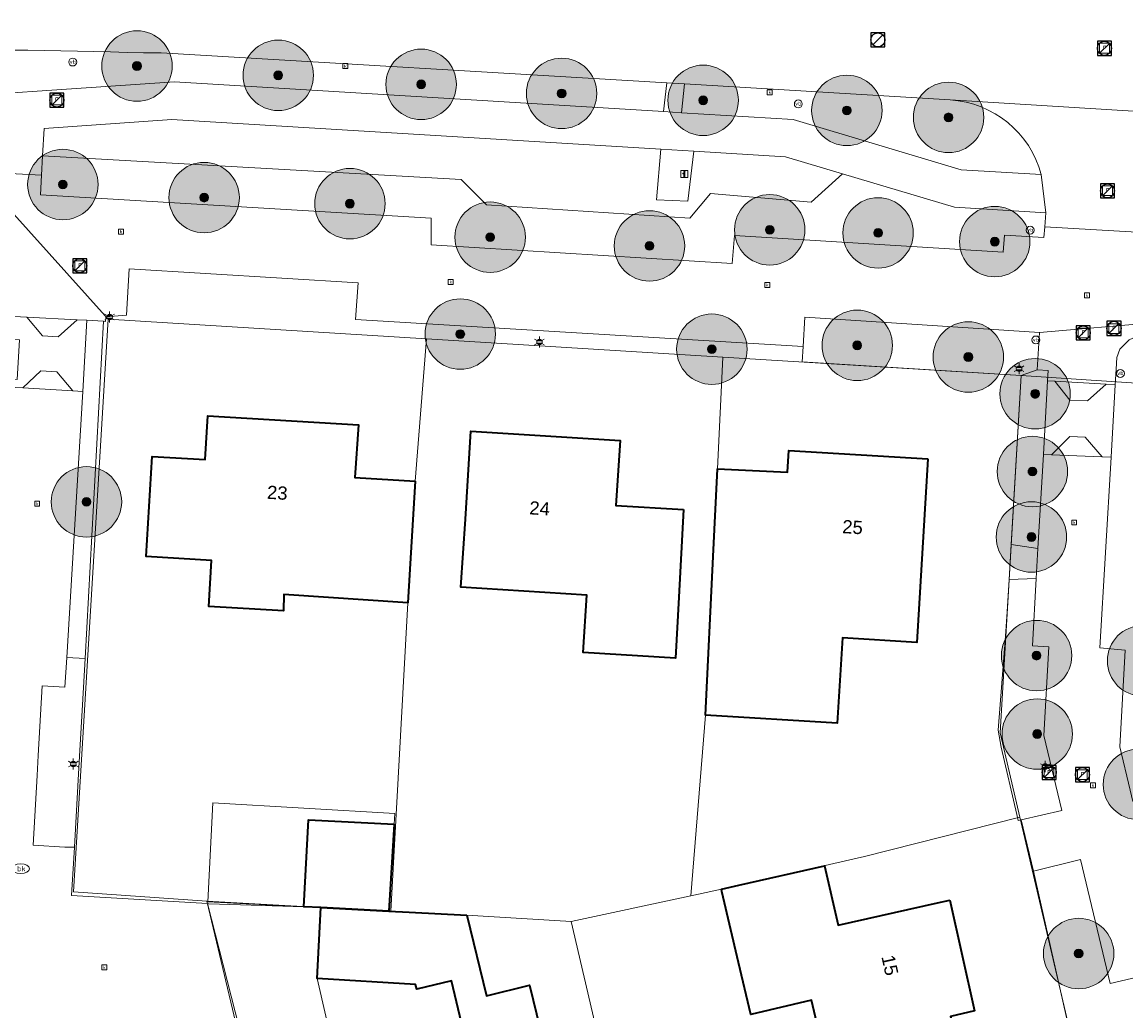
# Model space of a CAD drawing. Header units: metres. Extents: x 163628 to 167676, y 402708 to 405373.
# Tile 269 of 656: x 166126 to 166189, y 404059 to 404115. Entities that reach past the tile are written whole.
import ezdxf
from ezdxf.enums import TextEntityAlignment as Align

# ---------------------------------------------------------------- set-up
doc = ezdxf.new("R2010")
doc.units = ezdxf.units.M
doc.layers.get('0').update_dxf_attribs({"lineweight": 25})
for name, color, linetype, lineweight in [('X-CA190022.004-UO-BGT_Ondergrond$0$GE_013_Erfgrens_Grens_GEM', 253, 'Continuous', 9), ('X-CA190022.004-UO-BGT_Ondergrond$0$GE_201_SHDHek_Lijn_GEM', 253, 'X-CA190022.004-UO-BGT_Ondergrond$0$Hekwerk', 9), ('X-CA190022.004-UO-BGT_Ondergrond$0$GE_203_VGOHaag_Lijn_GEM', 253, 'X-CA190022.004-UO-BGT_Ondergrond$0$Heg', 9), ('X-CA190022.004-UO-BGT_Ondergrond$0$GE_314_WGDRijbaanLokaleweg_Vlak_GEM', 253, 'Continuous', 9), ('X-CA190022.004-UO-BGT_Ondergrond$0$GE_316_WGDFietspad_Vlak_GEM', 253, 'Continuous', 9), ('X-CA190022.004-UO-BGT_Ondergrond$0$GE_317_WGDVoetpad_Vlak_GEM', 253, 'Continuous', 9), ('X-CA190022.004-UO-BGT_Ondergrond$0$GE_320_WGDParkeervlak_Vlak_GEM', 253, 'Continuous', 9), ('X-CA190022.004-UO-BGT_Ondergrond$0$GE_323_WGDWoonerf_Vlak_GEM', 253, 'Continuous', 9), ('X-CA190022.004-UO-BGT_Ondergrond$0$GE_364_OWGBerm_halfverhard_Vlak_GEM', 253, 'Continuous', 9), ('X-CA190022.004-UO-BGT_Ondergrond$0$GE_366_OWGBerm_groenvoorziening_Vlak_GEM', 253, 'Continuous', 9), ('X-CA190022.004-UO-BGT_Ondergrond$0$GE_367_OWGBerm_groenvoorziening_grasenk_GEM', 253, 'Continuous', 9), ('X-CA190022.004-UO-BGT_Ondergrond$0$GE_401_OTDErf_Vlak_GEM', 253, 'Continuous', 9), ('X-CA190022.004-UO-BGT_Ondergrond$0$GE_413_OTDOpenverharding_tegels_Vlak_GEM', 253, 'Continuous', 9), ('X-CA190022.004-UO-BGT_Ondergrond$0$GE_4502_GBKN_Huisnummer_Lijn_GEM', 7, 'Continuous', 9), ('X-CA190022.004-UO-BGT_Ondergrond$0$GE_601_PNDgrondvlakpand_Vlak_MV_GEM', 34, 'Continuous', 35), ('X-CA190022.004-UO-BGT_Ondergrond$0$GE_632_GBILuifel_Inrichtend_Vlak_GEM', 253, 'Continuous', 9), ('X-CA190022.004-UO-BGT_Ondergrond$0$GE_811_BRDInformatiebord_Punt_GEM', 253, 'Continuous', 9), ('X-CA190022.004-UO-BGT_Ondergrond$0$GE_814_BRDVerkeersbord_Punt_GEM', 253, 'Continuous', 9), ('X-CA190022.004-UO-BGT_Ondergrond$0$GE_861_PALLichtmast_Punt_GEM', 253, 'Continuous', 9), ('X-CA190022.004-UO-BGT_Ondergrond$0$GE_882_PutBrandkraan_Punt_GEM', 253, 'Continuous', 9), ('X-CA190022.004-UO-BGT_Ondergrond$0$GE_885_PutInspectieofRioolput_Punt_GEM', 253, 'Continuous', 9), ('X-CA190022.004-UO-BGT_Ondergrond$0$GE_886_PutKolk_Punt_GEM', 253, 'Continuous', 9), ('X-CA190022.004-UO-BGT_Ondergrond$0$N-WE-IE-MEUBILAIR_WEGMEUBILAIR_VERKEERSBORD-S', 253, 'Continuous', 9), ('X-CA190022.004-UO-BGT_Ondergrond$0$N-WE-RI-PUT_INSPECTIE-S', 253, 'Continuous', 9), ('X-CA190022.004-UO-DWM_Beplanting$0$B-WE-GR-BOOM-S AFKOMSTIG UIT BGT', 252, 'Continuous', 0), ('X-CA190022.004-UO-KAD_Percelen$0$B-WE-KG-GRENS_PERCEEL-GV', 150, 'Continuous', 9), ('X-CA190022.004-UO-WHM_Riolering gemeente_NLCS$0$B-WE-RI-PUT-S', 214, 'Continuous', 15)]:
    doc.layers.add(name, color=color, linetype=linetype, lineweight=lineweight)
doc.layers.add('X-CA190022.004-UO-DWM_Beplanting$0$B-WE-GR-BOOM-S AFKOMSTIG UIT BOMENBESTAND GEMEENTE', color=252, linetype='Continuous')
doc.layers.add('X-CA190022.004-UO-DWM_Beplanting$0$N-GV-GR-GRAS-A-200', color=7, linetype='Continuous')
doc.styles.add('X-CA190022.004-UO-BGT_Ondergrond$0$BGT_NAR', font='arial.ttf', dxfattribs={"height": 1})
doc.styles.add('X-CA190022.004-UO-BGT_Ondergrond$0$NLCS-ISO', font='NLCS-ISO.ttf')
doc.linetypes.add('X-CA190022.004-UO-BGT_Ondergrond$0$Heg', pattern='A,5,-1.5,[2,dgnlstyle-meierijstad.shx,S=0.007937,R=45,X=0,Y=0],-1.5', length=8)
doc.linetypes.add('X-CA190022.004-UO-BGT_Ondergrond$0$Hekwerk', pattern='A,5,-1.5,[2,dgnlstyle-Veghel.shx,S=0.007937,R=0,X=0,Y=0],-1.5', length=8)

# ---------------------------------------------------------------- blocks, each defined once
blk = doc.blocks.new('X-CA190022.004-UO-BGT_Ondergrond$0$SRI-KOLK-SO')
at = {"color": 0, "linetype": 'ByBlock', "lineweight": 18}
blk.add_lwpolyline([(-1.125, -1.125), (1.125, -1.125), (1.125, 1.125), (-1.125, 1.125)], close=True, dxfattribs=at)
at = {"color": 0, "linetype": 'ByBlock', "lineweight": 18, "style": 'X-CA190022.004-UO-BGT_Ondergrond$0$NLCS-ISO'}
blk.add_text('k', height=1.5, dxfattribs=at).set_placement((0, 0), align=Align.MIDDLE_CENTER)
blk = doc.blocks.new('X-CA190022.004-UO-BGT_Ondergrond$0$IMGEOKolk')
at = {"xscale": 5, "yscale": 5, "zscale": 5}
blk.add_blockref('X-CA190022.004-UO-BGT_Ondergrond$0$SRI-KOLK-SO', (0, 0), dxfattribs=at)
blk = doc.blocks.new('X-CA190022.004-UO-BGT_Ondergrond$0$N-SIE-WEG_LICHTMAST-SO')
h = blk.add_hatch(color=256)
h.paths.add_polyline_path([(1.16, 0.5, 0.658505), (-1.16, 0.5)])
h.paths.add_polyline_path([(-1.16, -0.5, 0.658505), (1.16, -0.5)])
at = {"flags": 128}
for points in [[(-2.19, 1.27), (-1.1, 0.63)], [(-1.16, 0.5), (1.16, 0.5)], [(0, 1.27), (0, 2.53)], [(1.1, 0.63), (2.19, 1.27)], [(-2.19, -1.27), (-1.1, -0.63)], [(-1.16, -0.5), (1.16, -0.5)], [(0, -1.27), (0, -2.53)], [(2.19, -1.27), (1.1, -0.63)]]:
    blk.add_lwpolyline(points, dxfattribs=at)
at = {"ltscale": 0.5}
blk.add_circle((0, 0), 1.27, dxfattribs=at)
at = {"style": 'X-CA190022.004-UO-BGT_Ondergrond$0$NLCS-ISO'}
blk.add_attdef('TYPE', text='', height=1.8, dxfattribs=at).set_placement((0, 2.53), align=Align.BOTTOM_CENTER)
blk = doc.blocks.new('X-CA190022.004-UO-BGT_Ondergrond$0$IMGEOLichtmastpaal')
at = {"xscale": 5, "yscale": 5, "zscale": 5}
blk.add_blockref('X-CA190022.004-UO-BGT_Ondergrond$0$N-SIE-WEG_LICHTMAST-SO', (0, 6.4), dxfattribs=at)
blk = doc.blocks.new('X-CA190022.004-UO-BGT_Ondergrond$0$SRI-PUT_INSPECTIEPUT_RIOOLPUT-SO')
at = {"color": 0, "linetype": 'ByBlock', "lineweight": 18}
blk.add_lwpolyline([(-1.12, -1.12), (1.12, -1.12), (1.12, 1.12), (-1.12, 1.12)], close=True, dxfattribs=at)
at = {"color": 0, "linetype": 'ByBlock', "lineweight": 18, "style": 'X-CA190022.004-UO-BGT_Ondergrond$0$NLCS-ISO'}
blk.add_text('r', height=1.5, dxfattribs=at).set_placement((0, 0.28), align=Align.MIDDLE_CENTER)
blk = doc.blocks.new('X-CA190022.004-UO-BGT_Ondergrond$0$IMGEOInspectierioolput')
at = {"layer": 'X-CA190022.004-UO-BGT_Ondergrond$0$N-WE-RI-PUT_INSPECTIE-S', "xscale": 10, "yscale": 10, "zscale": 10}
blk.add_blockref('X-CA190022.004-UO-BGT_Ondergrond$0$SRI-PUT_INSPECTIEPUT_RIOOLPUT-SO', (0, 0), dxfattribs=at)
blk = doc.blocks.new('X-CA190022.004-UO-BGT_Ondergrond$0$SKL-WATER_BRANDKRAAN_BRANDPUT-SO')
at = {"color": 0, "linetype": 'ByBlock', "lineweight": 18}
blk.add_ellipse((0, 0), major_axis=(2.5, 0), ratio=0.54, dxfattribs=at)
at = {"color": 0, "linetype": 'ByBlock', "lineweight": 18, "style": 'X-CA190022.004-UO-BGT_Ondergrond$0$NLCS-ISO'}
blk.add_text('bk', height=1.5, dxfattribs=at).set_placement((0.16, 0), align=Align.MIDDLE_CENTER)
blk = doc.blocks.new('X-CA190022.004-UO-BGT_Ondergrond$0$IMGEOBrandkraanput')
at = {"xscale": 5, "yscale": 5, "zscale": 5}
blk.add_blockref('X-CA190022.004-UO-BGT_Ondergrond$0$SKL-WATER_BRANDKRAAN_BRANDPUT-SO', (0, 0), dxfattribs=at)
blk = doc.blocks.new('X-CA190022.004-UO-BGT_Ondergrond$0$SIE-WEG_PAAL_VERKEERSBORD-SO')
at = {"linetype": 'ByBlock', "lineweight": 18}
blk.add_circle((0, 0), 1.5, dxfattribs=at)
at = {"linetype": 'ByBlock', "lineweight": 18, "style": 'X-CA190022.004-UO-BGT_Ondergrond$0$NLCS-ISO'}
blk.add_text('vb', height=1.5, dxfattribs=at).set_placement((0, 0.13), align=Align.MIDDLE_CENTER)
blk = doc.blocks.new('X-CA190022.004-UO-BGT_Ondergrond$0$IMGEOVerkeersbord')
at = {"xscale": 5, "yscale": 5, "zscale": 5}
blk.add_blockref('X-CA190022.004-UO-BGT_Ondergrond$0$SIE-WEG_PAAL_VERKEERSBORD-SO', (0, 0), dxfattribs=at)
blk = doc.blocks.new('X-CA190022.004-UO-BGT_Ondergrond$0$SIE-WEG_VERKEERSBORD_INFORMATIE-SO')
at = {"linetype": 'ByBlock', "lineweight": 18}
h = blk.add_hatch(color=0, dxfattribs=at)
h.dxf.hatch_style = 1
h.paths.add_polyline_path([(0.32, 0.49), (-0.82, 0.49), (-0.82, 0.19), (-0.32, 0.19), (-0.32, -1.62), (0.32, -1.62)])
h = blk.add_hatch(color=0, dxfattribs=at)
h.dxf.hatch_style = 1
edge = h.paths.add_edge_path()
edge.add_arc((0, 1.25), 0.373, 0, 360)
at = {"color": 0, "linetype": 'ByBlock', "lineweight": 18}
for points in [[(-2, -2), (2, -2), (2, 2), (-2, 2)], [(0.32, 0.49), (-0.82, 0.49), (-0.82, 0.19), (-0.32, 0.19), (-0.32, -1.62), (0.32, -1.62)]]:
    blk.add_lwpolyline(points, close=True, dxfattribs=at)
blk.add_circle((0, 1.25), 0.373, dxfattribs=at)
blk = doc.blocks.new('X-CA190022.004-UO-BGT_Ondergrond$0$IMGEOInformatiebord')
at = {"layer": 'X-CA190022.004-UO-BGT_Ondergrond$0$N-WE-IE-MEUBILAIR_WEGMEUBILAIR_VERKEERSBORD-S', "xscale": 5, "yscale": 5, "zscale": 5}
blk.add_blockref('X-CA190022.004-UO-BGT_Ondergrond$0$SIE-WEG_VERKEERSBORD_INFORMATIE-SO', (0, 0), dxfattribs=at)
blk = doc.blocks.new('X-CA190022.004-UO-WHM_Riolering gemeente_NLCS$0$B-SRI-PUT_BETON-SO')
blk.add_line((-1.41, -1.41), (1.41, 1.41))
at = {"lineweight": -3, "flags": 128}
blk.add_lwpolyline([(2, -2), (2, 2), (-2, 2), (-2, -2)], close=True, dxfattribs=at)
at = {"lineweight": -3}
blk.add_circle((0, 0), 2, dxfattribs=at)
blk = doc.blocks.new('X-CA190022.004-UO-DWM_Beplanting$0$SGR-BOOM_01-SO')
at = {"linetype": 'ByBlock', "lineweight": 18}
h = blk.add_hatch(color=0, dxfattribs=at)
h.dxf.hatch_style = 1
edge = h.paths.add_edge_path()
edge.add_arc((0, 0), 0.25, 0, 360)
at = {"color": 0, "linetype": 'ByBlock', "lineweight": 18}
for radius in [2, 0.25]:
    blk.add_circle((0, 0), radius, dxfattribs=at)
blk = doc.blocks.new('X-CA190022.004-UO-DWM_Beplanting$0$IMGEOBoom')
at = {"transparency": 33554457}
h = blk.add_hatch(color=256, dxfattribs=at)
h.dxf.hatch_style = 1
edge = h.paths.add_edge_path()
edge.add_arc((0, 0), 100, 0, 360)
edge = h.paths.add_edge_path(flags=17)
edge.add_arc((0, 0), 12.5, 0, 360)
h = blk.add_hatch()
h.set_pattern_fill('ANGLE', color=256)
h.set_pattern_definition([(0, (0, 0), (0, 6.985), [5.08, -1.905]), (90, (0, 0), (-6.985, 4e-16), [5.08, -1.905])])
edge = h.paths.add_edge_path(flags=17)
edge.add_arc((0, 0), 12.5, 0, 360)
at = {"layer": 'X-CA190022.004-UO-DWM_Beplanting$0$N-GV-GR-GRAS-A-200'}
h = blk.add_hatch(color=256, dxfattribs=at)
h.dxf.hatch_style = 1
edge = h.paths.add_edge_path(flags=17)
edge.add_arc((0, 0), 12.5, 0, 360)
at = {"xscale": 50, "yscale": 50, "zscale": 50}
blk.add_blockref('X-CA190022.004-UO-DWM_Beplanting$0$SGR-BOOM_01-SO', (0, 0), dxfattribs=at)

msp = doc.modelspace()

# ---------------------------------------------------------------- linework, layer by layer
at = {"layer": 'X-CA190022.004-UO-BGT_Ondergrond$0$GE_013_Erfgrens_Grens_GEM'}
for p, q in [((166132, 404101.04), (166131.85, 404098.41)), ((166145.01, 404100.25), (166132, 404101.04)), ((166144.86, 404098.16), (166145.01, 404100.25)), ((166130.69, 404098.32), (166130.67, 404098.06)), ((166131.85, 404098.41), (166130.69, 404098.32)), ((166170.28, 404096.64), (166144.86, 404098.16)), ((166130.541, 404098.067), (166129.51, 404078.92)), ((166130.67, 404098.06), (166130.541, 404098.067)), ((166170.227, 404095.759), (166170.28, 404096.64)), ((166182.671, 404094.992), (166170.227, 404095.759)), ((166182.101, 404085.39), (166182.671, 404094.992)), ((166136.32, 404090.21), (166136.47, 404092.7)), ((166136.47, 404092.7), (166145.04, 404092.18)), ((166145.04, 404092.18), (166144.82, 404089.19)), ((166151.1, 404086.83), (166151.42, 404091.82)), ((166151.42, 404091.82), (166159.9, 404091.29)), ((166159.9, 404091.29), (166159.64, 404087.6)), ((166169.4, 404089.5), (166169.47, 404090.73)), ((166169.47, 404090.73), (166177.37, 404090.25)), ((166132.97, 404084.7), (166133.31, 404090.38)), ((166133.31, 404090.38), (166136.32, 404090.21)), ((166177.37, 404090.25), (166176.74, 404079.83)), ((166165.17, 404084.7), (166165.41, 404089.69)), ((166165.41, 404089.69), (166169.4, 404089.5)), ((166144.82, 404089.19), (166148.25, 404088.98)), ((166148.25, 404088.98), (166147.95, 404083.99)), ((166159.64, 404087.6), (166163.49, 404087.38)), ((166163.49, 404087.38), (166163.22, 404082.39)), ((166150.852, 404082.957), (166151.1, 404086.83)), ((166181.983, 404083.408), (166182.101, 404085.39)), ((166136.682, 404084.477), (166132.97, 404084.7)), ((166136.536, 404081.875), (166136.682, 404084.477)), ((166147.95, 404083.99), (166147.835, 404082.084)), ((166181.868, 404081.558), (166181.983, 404083.408)), ((166140.783, 404082.546), (166140.776, 404081.626)), ((166147.835, 404082.084), (166140.783, 404082.546)), ((166157.99, 404082.512), (166150.852, 404082.957)), ((166157.787, 404079.254), (166157.99, 404082.512)), ((166140.776, 404081.626), (166136.536, 404081.875)), ((166163.22, 404082.39), (166163.033, 404078.926)), ((166181.782, 404080.178), (166181.868, 404081.558)), ((166176.74, 404079.83), (166172.51, 404080.08)), ((166129.51, 404078.92), (166129.416, 404077.27)), ((166163.033, 404078.926), (166157.787, 404079.254))]:
    msp.add_line(p, q, dxfattribs=at)
at = {"layer": 'X-CA190022.004-UO-BGT_Ondergrond$0$GE_201_SHDHek_Lijn_GEM'}
for p, q in [((166181.782, 404080.178), (166181.868, 404081.558)), ((166181.782, 404080.178), (166181.354, 404074.837)), ((166181.354, 404074.837), (166181.526, 404073.871)), ((166181.526, 404073.871), (166182.414, 404070.054))]:
    msp.add_line(p, q, dxfattribs=at)
at = {"layer": 'X-CA190022.004-UO-BGT_Ondergrond$0$GE_203_VGOHaag_Lijn_GEM'}
for p, q in [((166130.541, 404098.067), (166129.51, 404078.92)), ((166129.51, 404078.92), (166129.416, 404077.27)), ((166129.416, 404077.27), (166129.155, 404072.699)), ((166129.155, 404072.699), (166128.897, 404068.198)), ((166128.897, 404068.198), (166128.74, 404065.45)), ((166128.74, 404065.45), (166136.462, 404064.994)), ((166136.462, 404064.994), (166136.53, 404064.99)), ((166141.929, 404064.82), (166136.53, 404064.99))]:
    msp.add_line(p, q, dxfattribs=at)
at = {"layer": 'X-CA190022.004-UO-BGT_Ondergrond$0$GE_314_WGDRijbaanLokaleweg_Vlak_GEM', "flags": 128}
for points in [[(166202.501, 404115.553), (166224.222, 404114.249), (166232.719, 404113.739), (166252.35, 404112.56), (166253.686, 404112.48), (166268.563, 404111.587), (166268.301, 404105.24), (166196.08, 404109.57), (166178.641, 404110.64), (166163.548, 404111.542), (166162.542, 404111.603), (166133.82, 404113.32), (166132.824, 404113.303)], [(166178.641, 404110.64), (166196.08, 404109.57)], [(166125.226, 404106.459), (166127.033, 404106.371), (166126.97, 404105.24), (166149.15, 404103.93), (166149.15, 404102.41), (166166.26, 404101.34), (166166.38, 404102.93), (166181.65, 404101.99), (166181.71, 404102.95), (166183.96, 404102.83), (166184.007, 404103.428), (166189.56, 404103.1)], [(166190.14, 404105.992), (166189.58, 404103.89), (166189.56, 404103.1), (166184.007, 404103.428), (166184.07, 404104.23), (166183.81, 404106.4)], [(166190.32, 404098), (166183.7, 404097.429), (166170.38, 404098.3), (166170.28, 404096.64), (166144.86, 404098.16), (166145.01, 404100.25), (166132, 404101.04), (166131.85, 404098.41), (166130.69, 404098.32), (166130.67, 404098.06), (166130.541, 404098.067), (166129.61, 404098.12), (166129.058, 404098.15), (166126.194, 404098.306), (166124.784, 404098.383)], [(166129.61, 404098.12), (166129.37, 404094.086), (166128.804, 404094.119), (166127.907, 404095.201), (166127, 404095.255), (166125.96, 404094.287), (166125.576, 404094.31), (166124.556, 404094.368), (166124.581, 404094.813), (166125.644, 404094.753), (166125.773, 404097.013), (166124.71, 404097.073), (166124.784, 404098.383), (166126.194, 404098.306), (166127.086, 404097.232), (166127.979, 404097.179), (166129.058, 404098.15), (166129.61, 404098.12)], [(166129.058, 404098.15), (166127.979, 404097.179), (166127.086, 404097.232), (166126.194, 404098.306), (166129.058, 404098.15)], [(166188.263, 404096.486), (166188.092, 404096.017), (166188.06, 404095.35), (166188.008, 404094.458), (166187.492, 404094.489), (166184.576, 404094.664), (166184.167, 404094.689), (166184.2, 404095.27), (166183.57, 404095.31), (166183.7, 404097.429), (166190.32, 404098), (166190.24, 404097.316), (166189.796, 404097.304), (166189.213, 404097.196), (166188.789, 404097.012), (166188.263, 404096.486)], [(166127.907, 404095.201), (166128.804, 404094.119), (166125.96, 404094.287), (166127, 404095.255), (166127.907, 404095.201)], [(166188.008, 404094.458), (166187.77, 404090.355), (166187.261, 404090.374), (166186.301, 404091.493), (166185.425, 404091.525), (166184.392, 404090.479), (166183.925, 404090.496), (166184.167, 404094.689), (166184.576, 404094.664), (166185.433, 404093.591), (166186.429, 404093.553), (166187.492, 404094.489), (166188.008, 404094.458)], [(166187.492, 404094.489), (166186.429, 404093.553), (166185.433, 404093.591), (166184.576, 404094.664), (166187.492, 404094.489)], [(166186.301, 404091.493), (166187.261, 404090.374), (166184.392, 404090.479), (166185.425, 404091.525), (166186.301, 404091.493)]]:
    msp.add_lwpolyline(points, dxfattribs=at)
at = {"layer": 'X-CA190022.004-UO-BGT_Ondergrond$0$GE_314_WGDRijbaanLokaleweg_Vlak_GEM'}
for centre, radius, start, end in [((166124.364, 403889.042), 224.421, 87.83971, 95.50349), ((166178.252, 404104.895), 5.758, 15.14848, 86.12919)]:
    msp.add_arc(centre, radius, start, end, dxfattribs=at)
at = {"layer": 'X-CA190022.004-UO-BGT_Ondergrond$0$GE_316_WGDFietspad_Vlak_GEM', "flags": 128}
msp.add_lwpolyline([(166103.83, 404110.367), (166117.854, 404110.527), (166134.58, 404111.67), (166162.349, 404109.971), (166163.379, 404109.907), (166169.71, 404109.52), (166179.25, 404106.66), (166183.81, 404106.4), (166184.07, 404104.23), (166178.87, 404104.54), (166172.526, 404106.432), (166169.28, 404107.4), (166164.073, 404107.718), (166162.209, 404107.832), (166134.44, 404109.53), (166127.18, 404109.02), (166127.094, 404107.468), (166127.033, 404106.371), (166125.226, 404106.459), (166125.348, 404108.863)], dxfattribs=at)
at = {"layer": 'X-CA190022.004-UO-BGT_Ondergrond$0$GE_317_WGDVoetpad_Vlak_GEM', "flags": 128}
msp.add_lwpolyline([(166183.617, 404085.154), (166183.52, 404083.459), (166181.983, 404083.408), (166182.101, 404085.39), (166183.617, 404085.154)], dxfattribs=at)
at = {"layer": 'X-CA190022.004-UO-BGT_Ondergrond$0$GE_320_WGDParkeervlak_Vlak_GEM', "flags": 128}
msp.add_lwpolyline([(166129.416, 404077.27), (166129.155, 404072.699), (166128.897, 404068.198), (166128.347, 404068.208), (166126.551, 404068.311), (166126.777, 404072.262), (166126.842, 404073.408), (166127.068, 404077.359), (166128.357, 404077.285), (166128.47, 404078.98), (166129.51, 404078.92), (166129.416, 404077.27)], dxfattribs=at)
at = {"layer": 'X-CA190022.004-UO-BGT_Ondergrond$0$GE_323_WGDWoonerf_Vlak_GEM', "flags": 128}
for points in [[(166122.345, 404056.566), (166122.519, 404059.787), (166122.569, 404060.711), (166123.527, 404060.967), (166123.68, 404062.67), (166123.926, 404067.3), (166124.016, 404068.99), (166124.67, 404081.32), (166123.87, 404082.28), (166124.358, 404090.885), (166124.535, 404093.996), (166124.556, 404094.368), (166125.576, 404094.31), (166125.96, 404094.287), (166128.804, 404094.119), (166129.37, 404094.086), (166128.47, 404078.98), (166128.357, 404077.285), (166127.068, 404077.359), (166126.842, 404073.408), (166126.777, 404072.262)], [(166191.76, 404061.41), (166187.72, 404060.46), (166186.03, 404067.5), (166183.37, 404066.84), (166182.66, 404069.75), (166184.97, 404070.28), (166183.96, 404074.55), (166184.24, 404079.57), (166183.3, 404079.64), (166183.52, 404083.459), (166183.617, 404085.154), (166183.925, 404090.496), (166184.392, 404090.479), (166187.261, 404090.374), (166187.77, 404090.355), (166187.14, 404079.52), (166188.58, 404079.39), (166188.27, 404073.89), (166188.85, 404071.44)], [(166126.777, 404072.262), (166126.551, 404068.311), (166128.347, 404068.208), (166128.897, 404068.198), (166128.74, 404065.45), (166136.462, 404064.994), (166138.911, 404055.359)]]:
    msp.add_lwpolyline(points, dxfattribs=at)
at = {"layer": 'X-CA190022.004-UO-BGT_Ondergrond$0$GE_364_OWGBerm_halfverhard_Vlak_GEM', "flags": 128}
msp.add_lwpolyline([(166130.541, 404098.067), (166129.51, 404078.92), (166128.47, 404078.98), (166129.37, 404094.086), (166129.61, 404098.12), (166130.541, 404098.067)], dxfattribs=at)
at = {"layer": 'X-CA190022.004-UO-BGT_Ondergrond$0$GE_366_OWGBerm_groenvoorziening_Vlak_GEM', "flags": 128}
for points in [[(166184.07, 404104.23), (166184.007, 404103.428), (166183.96, 404102.83), (166181.71, 404102.95), (166181.65, 404101.99), (166166.38, 404102.93), (166166.26, 404101.34), (166149.15, 404102.41), (166149.15, 404103.93), (166126.97, 404105.24), (166127.033, 404106.371), (166127.094, 404107.468), (166150.858, 404106.115), (166152.293, 404104.683), (166163.853, 404103.918), (166165.016, 404105.328), (166170.743, 404104.832), (166172.526, 404106.432), (166178.87, 404104.54), (166184.07, 404104.23)], [(166183.7, 404097.429), (166183.57, 404095.31), (166182.671, 404094.992), (166170.227, 404095.759), (166170.28, 404096.64), (166170.38, 404098.3), (166183.7, 404097.429)], [(166189.003, 404070.792), (166188.85, 404071.44), (166188.27, 404073.89), (166188.58, 404079.39), (166187.14, 404079.52), (166187.77, 404090.355), (166188.008, 404094.458), (166188.06, 404095.35), (166188.092, 404096.017), (166188.263, 404096.486), (166188.789, 404097.012), (166189.213, 404097.196), (166189.796, 404097.304), (166190.24, 404097.316), (166190.424, 404095.207)], [(166183.925, 404090.496), (166183.617, 404085.154), (166182.101, 404085.39), (166182.671, 404094.992), (166183.57, 404095.31), (166184.2, 404095.27), (166184.167, 404094.689), (166183.925, 404090.496)], [(166184.24, 404079.57), (166183.96, 404074.55), (166184.97, 404070.28), (166182.66, 404069.75), (166182.494, 404069.712), (166182.414, 404070.054), (166181.526, 404073.871), (166181.354, 404074.837), (166181.782, 404080.178), (166181.868, 404081.558), (166181.983, 404083.408), (166183.52, 404083.459), (166183.3, 404079.64), (166184.24, 404079.57)], [(166186.03, 404067.5), (166187.72, 404060.46), (166191.76, 404061.41), (166192.92, 404056.62), (166186.03, 404055), (166183.37, 404066.84), (166186.03, 404067.5)]]:
    msp.add_lwpolyline(points, dxfattribs=at)
at = {"layer": 'X-CA190022.004-UO-BGT_Ondergrond$0$GE_367_OWGBerm_groenvoorziening_grasenk_GEM', "flags": 128}
for points in [[(166132.824, 404113.303), (166133.82, 404113.32), (166162.542, 404111.603), (166162.349, 404109.971), (166134.58, 404111.67)], [(166134.58, 404111.67), (166117.854, 404110.527), (166103.83, 404110.367)], [(166183.81, 404106.4), (166179.25, 404106.66), (166169.71, 404109.52), (166163.379, 404109.907), (166163.548, 404111.542), (166178.641, 404110.64)], [(166162.209, 404107.832), (166161.963, 404104.965), (166163.731, 404104.878), (166164.073, 404107.718), (166169.28, 404107.4), (166172.526, 404106.432), (166170.743, 404104.832), (166165.016, 404105.328), (166163.853, 404103.918), (166152.293, 404104.683), (166150.858, 404106.115), (166127.094, 404107.468), (166127.18, 404109.02), (166134.44, 404109.53), (166162.209, 404107.832)]]:
    msp.add_lwpolyline(points, dxfattribs=at)
at = {"layer": 'X-CA190022.004-UO-BGT_Ondergrond$0$GE_367_OWGBerm_groenvoorziening_grasenk_GEM', "extrusion": (0, 0, -1)}
for centre, radius, start, end in [((-166124.364, 403889.042), 224.421, 84.49651, 92.16029), ((-166178.252, 404104.895), 5.758, 93.87081, 164.85152)]:
    msp.add_arc(centre, radius, start, end, dxfattribs=at)
at = {"layer": 'X-CA190022.004-UO-BGT_Ondergrond$0$GE_401_OTDErf_Vlak_GEM', "flags": 128}
for points in [[(166157.556, 404048.813), (166154.742, 404060.361), (166152.296, 404059.765), (166151.182, 404064.339), (166147.9, 404064.51), (166146.762, 404064.569), (166147.054, 404069.501), (166142.185, 404069.754), (166141.929, 404064.82), (166136.53, 404064.99), (166136.462, 404064.994), (166128.74, 404065.45), (166128.897, 404068.198), (166129.155, 404072.699), (166129.416, 404077.27), (166129.51, 404078.92), (166130.541, 404098.067), (166130.67, 404098.06), (166130.69, 404098.32), (166131.85, 404098.41), (166132, 404101.04), (166145.01, 404100.25), (166144.86, 404098.16), (166170.28, 404096.64), (166170.227, 404095.759), (166182.671, 404094.992), (166182.101, 404085.39), (166181.983, 404083.408), (166181.868, 404081.558), (166181.782, 404080.178), (166181.354, 404074.837), (166181.526, 404073.871), (166182.414, 404070.054), (166182.494, 404069.712), (166182.66, 404069.75), (166183.37, 404066.84), (166186.03, 404055)], [(166136.536, 404081.875), (166136.682, 404084.477), (166132.97, 404084.7), (166133.31, 404090.38), (166136.32, 404090.21), (166136.47, 404092.7), (166145.04, 404092.18), (166144.82, 404089.19), (166148.25, 404088.98), (166147.95, 404083.99), (166147.835, 404082.084), (166140.783, 404082.546), (166140.776, 404081.626), (166136.536, 404081.875)], [(166150.852, 404082.957), (166151.1, 404086.83), (166151.42, 404091.82), (166159.9, 404091.29), (166159.64, 404087.6), (166163.49, 404087.38), (166163.22, 404082.39), (166163.033, 404078.926), (166157.787, 404079.254), (166157.99, 404082.512), (166150.852, 404082.957)], [(166165.17, 404084.7), (166165.41, 404089.69), (166169.4, 404089.5), (166169.47, 404090.73), (166177.37, 404090.25), (166176.74, 404079.83), (166172.51, 404080.08), (166172.207, 404075.234), (166164.737, 404075.701), (166165.17, 404084.7)], [(166165.667, 404065.689), (166165.638, 404065.814), (166166.63, 404066.04), (166171.5, 404067.15), (166172.27, 404063.77), (166177.913, 404065.032), (166178.62, 404065.19), (166180.02, 404058.9), (166178.65, 404058.59), (166179.15, 404056.68), (166174.32, 404055.41), (166171.874, 404054.767), (166170.759, 404059.508), (166167.311, 404058.697), (166166.616, 404061.655), (166165.667, 404065.689)], [(166142.9, 404064.77), (166142.69, 404060.74), (166143.677, 404056.459), (166138.911, 404055.359), (166136.462, 404064.994), (166136.53, 404064.99), (166141.929, 404064.82), (166142.9, 404064.77)], [(166143.677, 404056.459), (166142.69, 404060.74), (166148.26, 404060.41), (166148.34, 404060.13), (166150.31, 404060.61), (166151.56, 404055.36)]]:
    msp.add_lwpolyline(points, dxfattribs=at)
at = {"layer": 'X-CA190022.004-UO-BGT_Ondergrond$0$GE_413_OTDOpenverharding_tegels_Vlak_GEM', "flags": 128}
for points in [[(166163.548, 404111.542), (166163.379, 404109.907), (166162.349, 404109.971), (166162.542, 404111.603), (166163.548, 404111.542)], [(166164.073, 404107.718), (166163.731, 404104.878), (166161.963, 404104.965), (166162.209, 404107.832), (166164.073, 404107.718)]]:
    msp.add_lwpolyline(points, dxfattribs=at)
at = {"layer": 'X-CA190022.004-UO-BGT_Ondergrond$0$GE_601_PNDgrondvlakpand_Vlak_MV_GEM', "flags": 128}
for points in [[(166148.25, 404088.98), (166147.95, 404083.99), (166147.835, 404082.084), (166140.783, 404082.546), (166140.776, 404081.626), (166136.536, 404081.875), (166136.682, 404084.477), (166132.97, 404084.7), (166133.31, 404090.38), (166136.32, 404090.21), (166136.47, 404092.7), (166145.04, 404092.18), (166144.82, 404089.19), (166148.25, 404088.98)], [(166163.49, 404087.38), (166163.22, 404082.39), (166163.033, 404078.926), (166157.787, 404079.254), (166157.99, 404082.512), (166150.852, 404082.957), (166151.1, 404086.83), (166151.42, 404091.82), (166159.9, 404091.29), (166159.64, 404087.6), (166163.49, 404087.38)], [(166177.37, 404090.25), (166176.74, 404079.83), (166172.51, 404080.08), (166172.207, 404075.234), (166164.737, 404075.701), (166165.17, 404084.7), (166165.41, 404089.69), (166169.4, 404089.5), (166169.47, 404090.73), (166177.37, 404090.25)], [(166147.054, 404069.501), (166146.762, 404064.569), (166142.9, 404064.77), (166141.929, 404064.82), (166142.185, 404069.754), (166147.054, 404069.501)], [(166178.62, 404065.19), (166180.02, 404058.9), (166178.65, 404058.59), (166179.15, 404056.68), (166174.32, 404055.41), (166171.874, 404054.767), (166170.759, 404059.508), (166167.311, 404058.697), (166166.616, 404061.655), (166165.667, 404065.689), (166165.638, 404065.814), (166166.63, 404066.04), (166171.5, 404067.15), (166172.27, 404063.77), (166177.913, 404065.032), (166178.62, 404065.19)], [(166151.182, 404064.339), (166152.296, 404059.765), (166154.742, 404060.361), (166157.556, 404048.813), (166153.397, 404047.799), (166153.841, 404045.974), (166146.499, 404044.185), (166145.44, 404048.83), (166144.33, 404053.7), (166151.56, 404055.36), (166150.31, 404060.61), (166148.34, 404060.13), (166148.26, 404060.41), (166142.69, 404060.74), (166142.9, 404064.77), (166146.762, 404064.569), (166147.9, 404064.51), (166151.182, 404064.339)]]:
    msp.add_lwpolyline(points, dxfattribs=at)
at = {"layer": 'X-CA190022.004-UO-BGT_Ondergrond$0$GE_632_GBILuifel_Inrichtend_Vlak_GEM', "flags": 128}
msp.add_lwpolyline([(166141.929, 404064.82), (166136.467, 404065.1), (166136.762, 404070.721), (166147.09, 404070.11), (166147.054, 404069.501), (166142.185, 404069.754), (166141.929, 404064.82)], dxfattribs=at)
at = {"layer": 'X-CA190022.004-UO-KAD_Percelen$0$B-WE-KG-GRENS_PERCEEL-GV', "flags": 128}
msp.add_lwpolyline([(166324.664, 404118.149), (166185.568, 404126.393), (166186.075, 404135.389), (166179.152, 404135.821), (166176.458, 404135.986), (166167.452, 404136.538), (166166.914, 404127.492), (166150.873, 404128.438), (166126.616, 404129.868), (166114.487, 404130.583), (166087.334, 404132.183), (166094.022, 404106.705), (166094.994, 404103.004), (166103.208, 404105.783), (166125.119, 404104.52), (166130.82, 404098.185), (166148.896, 404097.072), (166165.722, 404096.036), (166182.671, 404094.992), (166190.917, 404094.441)], dxfattribs=at)
for points in [[(166130.82, 404098.185), (166125.119, 404104.52), (166124.099, 404086.505), (166123.109, 404070.596), (166122.172, 404056.589), (166098.719, 404050.954), (166099.17, 404049.128), (166116.792, 404053.352), (166117.695, 404049.644), (166138.949, 404054.455), (166136.427, 404065.131), (166128.853, 404065.668)], [(166148.896, 404097.072), (166130.82, 404098.185), (166128.853, 404065.668), (166136.427, 404065.131), (166142.9, 404064.77), (166146.862, 404064.564), (166147.835, 404082.084), (166148.25, 404088.98)], [(166146.862, 404064.564), (166151.182, 404064.339), (166157.104, 404063.975), (166163.898, 404065.439), (166164.737, 404075.701), (166165.41, 404089.69), (166165.722, 404096.036), (166148.896, 404097.072), (166148.25, 404088.98), (166147.835, 404082.084)], [(166182.584, 404069.914), (166181.466, 404074.698), (166182.671, 404094.992), (166165.722, 404096.036), (166165.41, 404089.69), (166164.737, 404075.701), (166163.898, 404065.439), (166165.638, 404065.814), (166173.769, 404067.667)], [(166189.522, 404040.578), (166193.413, 404041.483), (166203.162, 404043.75), (166204.94, 404035.94), (166207.34, 404025.76), (166210.47, 404012.68), (166215.322, 404013.822), (166213.28, 404022.54), (166211.903, 404028.446), (166205.944, 404053.121), (166201.913, 404070.024), (166189.427, 404070.826), (166190.917, 404094.441), (166182.671, 404094.992), (166181.466, 404074.698), (166182.584, 404069.914), (166186.007, 404055.272)], [(166157.104, 404063.975), (166160.537, 404049.301), (166168.316, 404050.994), (166175.89, 404052.72), (166186.007, 404055.272), (166182.584, 404069.914), (166173.769, 404067.667), (166165.638, 404065.814), (166163.898, 404065.439)], [(166136.427, 404065.131), (166138.949, 404054.455), (166144.028, 404032.976), (166153.785, 404035.298), (166163.513, 404037.614), (166160.537, 404049.301), (166157.104, 404063.975), (166151.182, 404064.339), (166146.862, 404064.564), (166142.9, 404064.77)]]:
    msp.add_lwpolyline(points, close=True, dxfattribs=at)

# ---------------------------------------------------------------- block references
at = {"layer": 'X-CA190022.004-UO-BGT_Ondergrond$0$GE_811_BRDInformatiebord_Punt_GEM', "xscale": 0.02, "yscale": 0.02, "zscale": 0.02}
msp.add_blockref('X-CA190022.004-UO-BGT_Ondergrond$0$IMGEOInformatiebord', (166163.537, 404106.428), dxfattribs=at)
at = {"layer": 'X-CA190022.004-UO-BGT_Ondergrond$0$GE_814_BRDVerkeersbord_Punt_GEM', "xscale": 0.03, "yscale": 0.03, "zscale": 0.02}
for p in [(166128.805, 404112.789), (166170.008, 404110.411), (166183.177, 404103.241), (166183.499, 404097.004), (166188.299, 404095.101)]:
    msp.add_blockref('X-CA190022.004-UO-BGT_Ondergrond$0$IMGEOVerkeersbord', p, dxfattribs=at)
at = {"layer": 'X-CA190022.004-UO-BGT_Ondergrond$0$GE_861_PALLichtmast_Punt_GEM', "xscale": 0.025, "yscale": 0.025, "zscale": 0.025}
for p in [(166130.899, 404098.15), (166155.309, 404096.729), (166182.549, 404095.21), (166128.832, 404072.76), (166184.029, 404072.619)]:
    msp.add_blockref('X-CA190022.004-UO-BGT_Ondergrond$0$IMGEOLichtmastpaal', p, dxfattribs=at)
at = {"layer": 'X-CA190022.004-UO-BGT_Ondergrond$0$GE_882_PutBrandkraan_Punt_GEM', "xscale": 0.04, "yscale": 0.04, "zscale": 0.02}
msp.add_blockref('X-CA190022.004-UO-BGT_Ondergrond$0$IMGEOBrandkraanput', (166125.85, 404066.98), dxfattribs=at)
at = {"layer": 'X-CA190022.004-UO-BGT_Ondergrond$0$GE_885_PutInspectieofRioolput_Punt_GEM', "xscale": 0.025, "yscale": 0.025, "zscale": 0.025}
for p in [(166187.402, 404113.579), (166127.896, 404110.63), (166187.567, 404105.48), (166129.205, 404101.21), (166186.19, 404097.4), (166187.928, 404097.648), (166184.246, 404072.44), (166186.142, 404072.321)]:
    msp.add_blockref('X-CA190022.004-UO-BGT_Ondergrond$0$IMGEOInspectierioolput', p, dxfattribs=at)
at = {"layer": 'X-CA190022.004-UO-BGT_Ondergrond$0$GE_886_PutKolk_Punt_GEM', "xscale": 0.025, "yscale": 0.025, "zscale": 0.025}
for p in [(166144.287, 404112.556), (166168.39, 404111.062), (166131.547, 404103.162), (166150.273, 404100.299), (166168.245, 404100.125), (166186.403, 404099.533), (166126.783, 404087.704), (166185.675, 404086.639), (166186.743, 404071.719), (166130.592, 404061.37)]:
    msp.add_blockref('X-CA190022.004-UO-BGT_Ondergrond$0$IMGEOKolk', p, dxfattribs=at)
at = {"layer": 'X-CA190022.004-UO-DWM_Beplanting$0$B-WE-GR-BOOM-S AFKOMSTIG UIT BGT', "xscale": 0.02, "yscale": 0.02, "zscale": 0.02}
for p in [(166132.451, 404112.561), (166140.474, 404112.034), (166148.59, 404111.52), (166156.567, 404111.005), (166164.605, 404110.614), (166172.766, 404110.04), (166178.543, 404109.644), (166128.242, 404105.833), (166136.264, 404105.089), (166144.544, 404104.746), (166168.386, 404103.259), (166174.539, 404103.084), (166152.509, 404102.841), (166181.164, 404102.59), (166161.557, 404102.346), (166150.811, 404097.339), (166165.099, 404096.48), (166173.355, 404096.698), (166179.665, 404096.037), (166183.457, 404093.949), (166183.304, 404089.533), (166129.582, 404087.812), (166183.248, 404085.815), (166183.54, 404079.08), (166189.559, 404078.783), (166183.578, 404074.625), (166189.325, 404071.765), (166185.932, 404062.16)]:
    msp.add_blockref('X-CA190022.004-UO-DWM_Beplanting$0$IMGEOBoom', p, dxfattribs=at)
at = {"layer": 'X-CA190022.004-UO-DWM_Beplanting$0$B-WE-GR-BOOM-S AFKOMSTIG UIT BOMENBESTAND GEMEENTE', "xscale": 0.02, "yscale": 0.02, "zscale": 0.02}
for p in [(166132.451, 404112.561), (166140.474, 404112.034), (166128.242, 404105.833)]:
    msp.add_blockref('X-CA190022.004-UO-DWM_Beplanting$0$IMGEOBoom', p, dxfattribs=at)
at = {"layer": 'X-CA190022.004-UO-WHM_Riolering gemeente_NLCS$0$B-WE-RI-PUT-S', "xscale": 0.2, "yscale": 0.2, "zscale": 0.2}
for p in [(166174.528, 404114.048), (166187.392, 404113.568), (166127.904, 404110.624), (166187.568, 404105.472), (166129.2, 404101.216), (166186.192, 404097.408), (166187.936, 404097.664), (166184.256, 404072.448), (166186.144, 404072.32)]:
    msp.add_blockref('X-CA190022.004-UO-WHM_Riolering gemeente_NLCS$0$B-SRI-PUT_BETON-SO', p, dxfattribs=at)

# ---------------------------------------------------------------- texts
at = {"layer": 'X-CA190022.004-UO-BGT_Ondergrond$0$GE_4502_GBKN_Huisnummer_Lijn_GEM', "style": 'X-CA190022.004-UO-BGT_Ondergrond$0$BGT_NAR'}
for s, rotation, p in [('23', 356.5, (166140.422, 404088.328)), ('24', 356.4, (166155.32, 404087.442)), ('25', 356.5, (166173.091, 404086.377)), ('15', 282.5, (166175.215, 404061.497))]:
    msp.add_text(s, height=0.75, rotation=rotation, dxfattribs=at).set_placement(p, align=Align.MIDDLE_CENTER)

doc.saveas('drawing.dxf')
